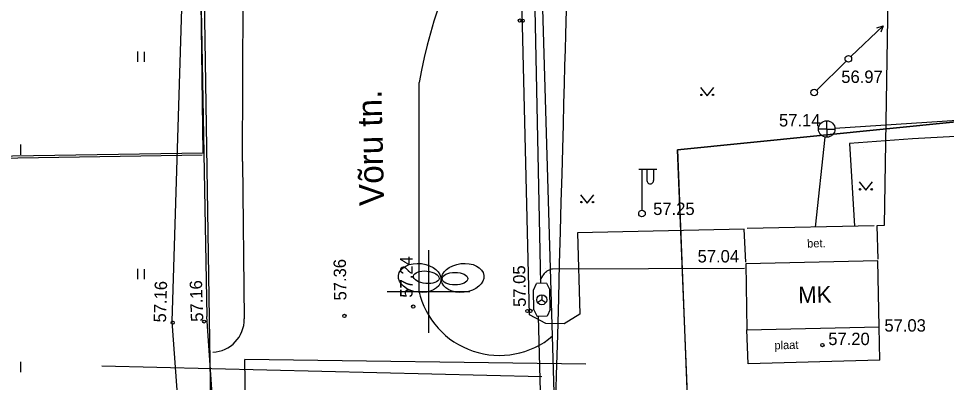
# Model space of a CAD drawing. Extents: x 9156 to 9809, y 2728 to 4000.
# Drawn here: x 9375.2 to 9431.4, y 3644.5 to 3666.5 of the extents above; entities that cross this region are included whole.
import ezdxf

# ---------------------------------------------------------------- set-up
doc = ezdxf.new("R2010")
doc.units = 0
for name, color, linetype in [('Level 11', 7, 'Continuous'), ('Level 12', 7, 'Continuous'), ('Level 15', 7, 'Continuous'), ('Level 18', 7, 'Continuous'), ('Level 54', 7, 'Continuous'), ('Level 56', 7, 'Continuous'), ('Level 6', 7, 'Continuous'), ('Level 7', 7, 'Continuous'), ('Level 8', 7, 'Continuous')]:
    doc.layers.add(name, color=color, linetype=linetype)

msp = doc.modelspace()

# ---------------------------------------------------------------- linework, layer by layer
at = {"layer": 'Level 11'}
for points in [[(9328.17, 3697.177), (9337.927, 3586.83), (9359.389, 3586.857), (9356.831, 3657.924), (9386.375, 3658.386), (9385.932, 3691.773)], [(9328.17, 3697.177), (9337.927, 3586.771), (9359.389, 3586.857), (9356.831, 3657.924), (9386.375, 3658.386), (9385.932, 3691.773)], [(9415.081, 3658.579), (9449.014, 3661.975), (9454.803, 3611.437), (9417.243, 3605.687)], [(9454.703, 3611.537), (9449.014, 3661.975), (9415.081, 3658.579), (9417.143, 3605.787)]]:
    msp.add_lwpolyline(points, close=True, dxfattribs=at)
at = {"layer": 'Level 12'}
for p in [(9409.536, 3645.609), (9389.26, 3611.821)]:
    msp.add_line(p, (9388.899, 3645.893), dxfattribs=at)
at = {"layer": 'Level 15'}
msp.add_line((9406.871, 3644.835), (9380.243, 3645.488), dxfattribs=at)
at = {"layer": 'Level 18'}
for p, q in [((9388.754, 3657.875), (9388.794, 3667.86)), ((9399.423, 3662.646), (9399.423, 3650.037)), ((9388.754, 3657.875), (9388.856, 3648.341))]:
    msp.add_line(p, q, dxfattribs=at)
for centre, radius, start, end in [((9428.017, 3657.715), 29, 122.173, 170.2149), ((9404.301, 3651.133), 5, 192.6598, 310.091), ((9386.857, 3648.32), 2, 272.76, 0.6172)]:
    msp.add_arc(centre, radius, start, end, dxfattribs=at)
at = {"layer": 'Level 54'}
for p, q in [((9385.225, 3672.568), (9384.478, 3648.181)), ((9405.543, 3666.395), (9405.543, 3666.395)), ((9405.698, 3666.381), (9405.698, 3666.381)), ((9382.392, 3664.518), (9382.392, 3663.898)), ((9382.798, 3664.507), (9382.798, 3663.898)), ((9423.491, 3662.17), (9425.278, 3663.939)), ((9425.415, 3664.085), (9425.415, 3664.085)), ((9416.473, 3662.346), (9416.876, 3661.841)), ((9416.876, 3661.841), (9417.273, 3662.346)), ((9423.343, 3662.036), (9423.343, 3662.036)), ((9424.106, 3659.83), (9424.106, 3660.33)), ((9424.106, 3659.83), (9423.606, 3659.83)), ((9424.106, 3659.83), (9424.106, 3659.83)), ((9424.106, 3659.83), (9424.606, 3659.83)), ((9424.106, 3659.83), (9424.106, 3659.33)), ((9439.469, 3659.761), (9429.297, 3659.245)), ((9375.322, 3658.887), (9375.322, 3658.278)), ((9429.297, 3659.245), (9425.476, 3658.947)), ((9425.476, 3658.947), (9425.476, 3658.947)), ((9425.476, 3658.947), (9425.797, 3653.944)), ((9427.662, 3659.155), (9427.662, 3659.155)), ((9426.33, 3658.708), (9426.33, 3658.708)), ((9412.726, 3657.412), (9413.826, 3657.412)), ((9412.926, 3657.412), (9412.926, 3654.912)), ((9413.226, 3657.412), (9413.226, 3656.712)), ((9413.626, 3657.412), (9413.626, 3656.712)), ((9426.076, 3656.633), (9426.479, 3656.128)), ((9426.479, 3656.128), (9426.876, 3656.633)), ((9409.21, 3655.857), (9409.613, 3655.352)), ((9409.613, 3655.352), (9410.01, 3655.857)), ((9412.926, 3654.712), (9412.926, 3654.712)), ((9423.499, 3654.489), (9423.499, 3654.489)), ((9425.757, 3654.565), (9425.757, 3654.565)), ((9426.981, 3653.966), (9426.981, 3653.966)), ((9427.133, 3653.982), (9427.133, 3653.982)), ((9427.583, 3653.999), (9427.583, 3653.999)), ((9409.034, 3653.548), (9409.034, 3653.548)), ((9419.118, 3653.775), (9419.118, 3653.775)), ((9419.298, 3653.821), (9419.298, 3653.821)), ((9400, 3652.5), (9400, 3647.5)), ((9400, 3652.5), (9400, 3647.5)), ((9400, 3652.5), (9400, 3647.5)), ((9400, 3652.5), (9400, 3647.5)), ((9419.205, 3651.767), (9419.205, 3651.767)), ((9419.211, 3651.673), (9419.211, 3651.673)), ((9427.196, 3651.853), (9427.196, 3651.853)), ((9427.204, 3651.963), (9427.204, 3651.963)), ((9382.392, 3651.367), (9382.392, 3650.747)), ((9382.798, 3651.356), (9382.798, 3650.747)), ((9407.09, 3651.377), (9407.09, 3651.377)), ((9419.135, 3651.417), (9419.135, 3651.417)), ((9406.357, 3650.085), (9406.55, 3650.488)), ((9407.15, 3650.497), (9406.55, 3650.488)), ((9406.787, 3650.7), (9406.787, 3650.7)), ((9407.15, 3650.497), (9407.356, 3650.101)), ((9397.5, 3650), (9402.5, 3650)), ((9397.5, 3650), (9402.5, 3650)), ((9397.5, 3650), (9402.5, 3650)), ((9397.5, 3650), (9402.5, 3650)), ((9406.376, 3648.885), (9406.357, 3650.085)), ((9407.375, 3648.901), (9407.356, 3650.101)), ((9406.864, 3649.496), (9406.614, 3649.33)), ((9406.864, 3649.796), (9406.864, 3649.496)), ((9406.864, 3649.496), (9406.864, 3649.496)), ((9406.864, 3649.496), (9407.114, 3649.33)), ((9399.084, 3649.089), (9399.084, 3649.089)), ((9405.993, 3648.82), (9405.993, 3648.82)), ((9406.175, 3648.828), (9406.175, 3648.828)), ((9406.376, 3648.885), (9406.582, 3648.488)), ((9407.375, 3648.901), (9407.182, 3648.498)), ((9387.136, 3640.425), (9386.589, 3648.491)), ((9394.921, 3648.518), (9394.921, 3648.518)), ((9406.116, 3648.591), (9406.116, 3648.591)), ((9407.182, 3648.498), (9406.582, 3648.488)), ((9406.656, 3648.282), (9406.656, 3648.282)), ((9409.162, 3648.632), (9409.162, 3648.632)), ((9384.478, 3648.181), (9385.066, 3640.216)), ((9407.106, 3648.057), (9407.106, 3648.057)), ((9408.208, 3648.045), (9408.208, 3648.045)), ((9419.275, 3647.681), (9419.275, 3647.681)), ((9427.288, 3647.865), (9427.288, 3647.865)), ((9423.848, 3646.757), (9423.848, 3646.757)), ((9375.322, 3645.735), (9375.322, 3645.127)), ((9419.357, 3645.632), (9419.357, 3645.632)), ((9427.326, 3645.842), (9427.326, 3645.842))]:
    msp.add_line(p, q, dxfattribs=at)
for points in [[(9391.052, 3748.839), (9390.774, 3732.866), (9389.576, 3685.034), (9388.421, 3681.898), (9386.585, 3673.58), (9386.245, 3667.103), (9386.589, 3648.491)], [(9427.964, 3687.187), (9427.864, 3671.571), (9427.583, 3653.999), (9427.133, 3653.982), (9427.204, 3651.963)], [(9423.429, 3683.08), (9413.098, 3680.78), (9410.754, 3679.012), (9408.655, 3676.645), (9407.243, 3674.365), (9406.337, 3671.982), (9406.791, 3650.492)], [(9419.205, 3651.767), (9419.118, 3653.775), (9409.034, 3653.548), (9409.162, 3648.632), (9408.208, 3648.045), (9407.106, 3648.057), (9406.116, 3648.591), (9405.663, 3667.793)], [(9425.56, 3664.222), (9427.523, 3666.076)], [(9427.138, 3665.954), (9427.523, 3666.076), (9427.376, 3665.695)], [(9437.889, 3660.739), (9424.604, 3659.872)], [(9423.434, 3653.899), (9424.022, 3659.337)], [(9426.981, 3653.966), (9419.298, 3653.821)], [(9427.288, 3647.865), (9427.196, 3651.853), (9419.211, 3651.673), (9419.275, 3647.681)], [(9407.518, 3651.378), (9419.135, 3651.417)], [(9406.651, 3648.489), (9406.796, 3642.411)], [(9419.275, 3647.681), (9427.288, 3647.865)], [(9419.357, 3645.632), (9419.275, 3647.681)], [(9427.326, 3645.842), (9427.288, 3647.865)], [(9427.326, 3645.842), (9419.357, 3645.632)]]:
    msp.add_lwpolyline(points, dxfattribs=at)
for centre, radius in [((9405.543, 3666.395), 0.1), ((9405.698, 3666.381), 0.1), ((9425.415, 3664.085), 0.2), ((9416.523, 3661.896), 0.0428), ((9417.223, 3661.896), 0.0452), ((9423.343, 3662.036), 0.2), ((9424.106, 3659.83), 0.5), ((9426.126, 3656.183), 0.0428), ((9426.826, 3656.183), 0.0452), ((9409.26, 3655.407), 0.0428), ((9409.96, 3655.407), 0.0452), ((9412.926, 3654.712), 0.2), ((9406.864, 3649.496), 0.3), ((9399.084, 3649.089), 0.1), ((9405.993, 3648.82), 0.1), ((9406.175, 3648.828), 0.1), ((9386.43, 3648.18), 0.0909), ((9394.921, 3648.518), 0.1), ((9384.526, 3648.112), 0.0909), ((9423.848, 3646.757), 0.1)]:
    msp.add_circle(centre, radius, dxfattribs=at)
msp.add_arc((9413.426, 3656.712), 0.2, 179.9393, 0.0607, dxfattribs=at)
msp.add_open_spline([(9436.731, 3685.954), (9412.763, 3679.921), (9412.256, 3679.783), (9412.019, 3679.731), (9411.816, 3679.574), (9411.512, 3678.968), (9408.609, 3671.162), (9408.49, 3670.833), (9408.444, 3670.642), (9408.427, 3670.482), (9407.671, 3642.411)], degree=3, dxfattribs=at)
msp.add_spline([(9406.787, 3650.7), (9406.983, 3651.034), (9407.14, 3651.219), (9407.32, 3651.32), (9407.518, 3651.378)], degree=3, dxfattribs=at)
at = {"layer": 'Level 56'}
for p, q in [((9388.754, 3657.875), (9388.794, 3667.86)), ((9399.423, 3662.646), (9399.423, 3650.037)), ((9388.754, 3657.875), (9388.856, 3648.341))]:
    msp.add_line(p, q, dxfattribs=at)
for centre, radius, start, end in [((9428.017, 3657.715), 29, 122.173, 170.2149), ((9404.301, 3651.133), 5, 192.6598, 310.091), ((9386.857, 3648.32), 2, 272.76, 0.6172)]:
    msp.add_arc(centre, radius, start, end, dxfattribs=at)
at = {"layer": 'Level 6'}
msp.add_line((9386.316, 3658.246), (9356.909, 3657.786), dxfattribs=at)
at = {"layer": 'Level 7'}
for p, q in [((9387.795, 3580.728), (9386.2, 3684.47)), ((9407.89, 3634.03), (9406.73, 3674))]:
    msp.add_line(p, q, dxfattribs=at)
at = {"layer": 'Level 8'}
for centre, major_axis, ratio in [((9399.478, 3650.822), (1.285, -0.15), 0.674652), ((9399.478, 3650.822), (1.285, -0.15), 0.674652), ((9399.478, 3650.822), (1.285, -0.15), 0.674652), ((9399.478, 3650.822), (1.285, -0.15), 0.674652), ((9402.07, 3650.822), (-1.285, -0.15), 0.674652), ((9402.07, 3650.822), (-1.285, -0.15), 0.674652), ((9402.07, 3650.822), (-1.285, -0.15), 0.674652), ((9402.07, 3650.822), (-1.285, -0.15), 0.674652), ((9399.873, 3650.858), (0.774, -0.072), 0.486914), ((9399.873, 3650.858), (0.774, -0.072), 0.486914), ((9399.873, 3650.858), (0.774, -0.072), 0.486914), ((9399.873, 3650.858), (0.774, -0.072), 0.486914), ((9401.61, 3650.778), (-0.778, 0.002), 0.486914), ((9401.61, 3650.778), (-0.778, 0.002), 0.486914), ((9401.61, 3650.778), (-0.778, 0.002), 0.486914), ((9401.61, 3650.778), (-0.778, 0.002), 0.486914)]:
    msp.add_ellipse(centre, major_axis=major_axis, ratio=ratio, dxfattribs=at)

# ---------------------------------------------------------------- texts
at = {"layer": 'Level 54'}
for s, p in [('56.97', (9424.988, 3662.619)), ('57.14', (9421.217, 3659.985)), ('57.25', (9413.603, 3654.628)), ('57.04', (9416.291, 3651.757)), ('57.03', (9427.597, 3647.572)), ('57.20', (9424.198, 3646.757))]:
    msp.add_text(s, height=0.75, dxfattribs=at).set_placement(p)
for s, height, rotation, p in [('Võru tn.', 1.5, 91.2915, (9397.32, 3655.196)), ('bet.', 0.5, 1.2914, (9422.926, 3652.657)), ('57.36', 0.75, 90.7164, (9395.04, 3649.461)), ('57.24', 0.75, 90, (9399.042, 3649.625)), ('57.05', 0.75, 90.9396, (9405.901, 3649.074)), ('57.16', 0.75, 88.3202, (9384.118, 3648.117)), ('57.16', 0.75, 91.9693, (9386.382, 3648.183)), ('MK', 1, 1.2914, (9422.393, 3649.289)), ('plaat', 0.5, 1.5095, (9420.95, 3646.492))]:
    msp.add_text(s, height=height, rotation=rotation, dxfattribs=at).set_placement(p)

doc.saveas('drawing.dxf')
